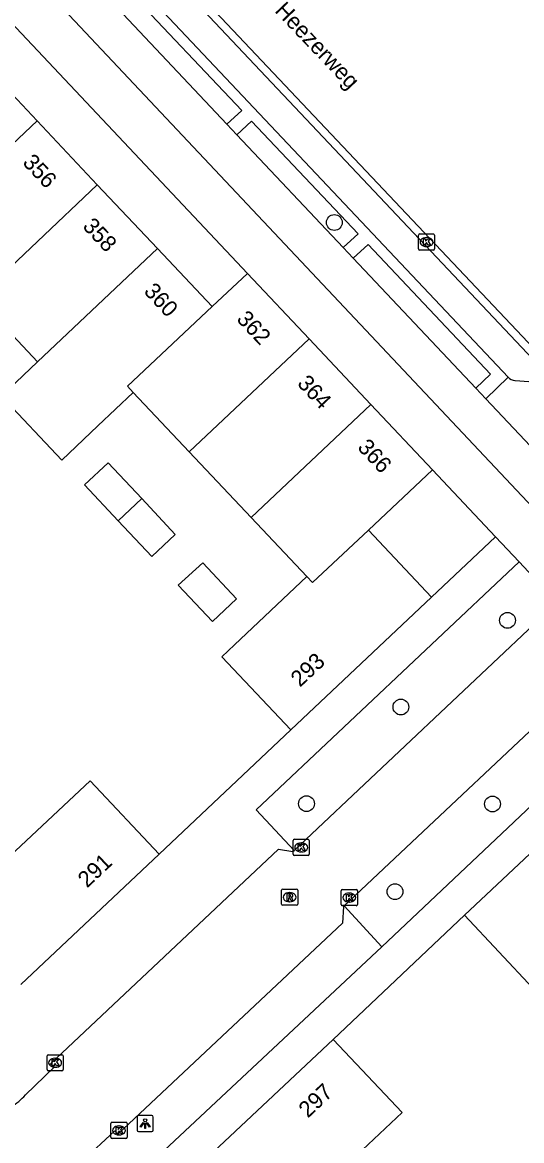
# Model space of a CAD drawing. Extents: x 162542 to 163144, y 380786 to 381511.
# Drawn here: x 162923.9 to 162954.9, y 381374.7 to 381444 of the extents above; entities that cross this region are included whole.
import ezdxf

# ---------------------------------------------------------------- set-up
doc = ezdxf.new("R2010")
doc.units = 0
for name, color, linetype in [('IMGEO_Berm_open', 7, 'Continuous'), ('IMGEO_Boom', 7, 'Continuous'), ('IMGEO_Fietspad_gesloten', 7, 'Continuous'), ('IMGEO_Kolk', 7, 'Continuous'), ('IMGEO_Lichtpunt', 7, 'Continuous'), ('IMGEO_Openbare_ruimte_label', 7, 'Continuous'), ('IMGEO_Pand', 7, 'Continuous'), ('IMGEO_Pand_nummerreeks', 7, 'Continuous'), ('IMGEO_Parkeervlak_open', 7, 'Continuous'), ('IMGEO_Rijbaan_lokaal_gesloten', 7, 'Continuous'), ('IMGEO_Rijbaan_lokaal_open', 7, 'Continuous'), ('IMGEO_Rioolput', 7, 'Continuous'), ('IMGEO_Voetpad_open', 7, 'Continuous')]:
    doc.layers.add(name, color=color, linetype=linetype)

msp = doc.modelspace()

# ---------------------------------------------------------------- linework, layer by layer
at = {"layer": 'IMGEO_Berm_open'}
for points in [[(162929.498, 381445.191), (162930.402, 381446.048), (162937.517, 381438.501), (162936.606, 381437.658)], [(162937.221, 381437.006), (162938.132, 381437.854), (162944.734, 381430.873), (162943.811, 381430.021)], [(162944.429, 381429.366), (162945.36, 381430.22), (162952.926, 381422.197), (162952.016, 381421.325)], [(162952.639, 381420.664), (162954.029, 381422.008)]]:
    msp.add_lwpolyline(points, dxfattribs=at)
at = {"layer": 'IMGEO_Boom'}
for centre in [(162943.259, 381431.575), (162953.989, 381406.946), (162947.384, 381401.582), (162941.536, 381395.599), (162953.059, 381395.582), (162947.017, 381390.154)]:
    msp.add_circle(centre, 0.489, dxfattribs=at)
at = {"layer": 'IMGEO_Fietspad_gesloten'}
for points in [[(162957.886, 381411.451), (162910.11, 381462.135), (162880.899, 381493.236), (162880.222, 381493.944)], [(162936.606, 381437.658), (162929.498, 381445.191)], [(162936.606, 381437.658), (162937.221, 381437.006)], [(162943.811, 381430.021), (162937.221, 381437.006)], [(162943.811, 381430.021), (162944.429, 381429.366)], [(162952.016, 381421.325), (162944.429, 381429.366)], [(162952.016, 381421.325), (162952.639, 381420.664)], [(162952.639, 381420.664), (162956.091, 381417.005)]]:
    msp.add_lwpolyline(points, dxfattribs=at)
at = {"layer": 'IMGEO_Kolk'}
for p, q in [((162948.471, 381429.94), (162948.471, 381430.792)), ((162948.546, 381430.866), (162949.398, 381430.866)), ((162948.959, 381430.646), (162948.984, 381430.646)), ((162949.472, 381430.792), (162949.472, 381429.94)), ((162949.398, 381429.866), (162948.546, 381429.866)), ((162948.982, 381430.086), (162948.957, 381430.086)), ((162940.706, 381392.468), (162940.706, 381393.32)), ((162940.781, 381393.394), (162941.633, 381393.394)), ((162941.194, 381393.174), (162941.219, 381393.174)), ((162941.707, 381393.32), (162941.707, 381392.468)), ((162941.217, 381392.614), (162941.192, 381392.614)), ((162941.633, 381392.394), (162940.781, 381392.394)), ((162943.686, 381389.362), (162943.686, 381390.214)), ((162943.761, 381390.288), (162944.613, 381390.288)), ((162944.174, 381390.068), (162944.199, 381390.068)), ((162944.687, 381390.214), (162944.687, 381389.362)), ((162944.613, 381389.288), (162943.761, 381389.288)), ((162944.197, 381389.508), (162944.172, 381389.508)), ((162925.457, 381379.137), (162925.457, 381379.989)), ((162925.532, 381380.063), (162926.384, 381380.063)), ((162926.458, 381379.989), (162926.458, 381379.137)), ((162925.968, 381379.283), (162925.943, 381379.283)), ((162925.945, 381379.843), (162925.97, 381379.843)), ((162926.384, 381379.063), (162925.532, 381379.063)), ((162929.414, 381374.95), (162929.414, 381375.802)), ((162929.489, 381375.876), (162930.341, 381375.876)), ((162930.415, 381375.802), (162930.415, 381374.95)), ((162929.902, 381375.656), (162929.927, 381375.656)), ((162930.341, 381374.876), (162929.489, 381374.876)), ((162929.925, 381375.096), (162929.9, 381375.096))]:
    msp.add_line(p, q, dxfattribs=at)
for points in [[(162948.471, 381429.94), (162948.471, 381430.792)], [(162948.546, 381430.866), (162949.398, 381430.866)], [(162948.792, 381430.566), (162948.915, 381430.566), (162948.915, 381430.415), (162949.045, 381430.566), (162949.209, 381430.566), (162949.063, 381430.415), (162949.216, 381430.166), (162949.064, 381430.166), (162948.979, 381430.33), (162948.915, 381430.263), (162948.915, 381430.166), (162948.792, 381430.166), (162948.792, 381430.566)], [(162949.472, 381430.792), (162949.472, 381429.94)], [(162949.398, 381429.866), (162948.546, 381429.866)], [(162940.706, 381392.468), (162940.706, 381393.32)], [(162940.781, 381393.394), (162941.633, 381393.394)], [(162941.707, 381393.32), (162941.707, 381392.468)], [(162941.027, 381393.094), (162941.15, 381393.094), (162941.15, 381392.943), (162941.28, 381393.094), (162941.444, 381393.094), (162941.298, 381392.943), (162941.451, 381392.694), (162941.299, 381392.694), (162941.214, 381392.858), (162941.15, 381392.791), (162941.15, 381392.694), (162941.027, 381392.694), (162941.027, 381393.094)], [(162941.633, 381392.394), (162940.781, 381392.394)], [(162943.686, 381389.362), (162943.686, 381390.214)], [(162943.761, 381390.288), (162944.613, 381390.288)], [(162944.007, 381389.988), (162944.13, 381389.988), (162944.13, 381389.837), (162944.26, 381389.988), (162944.424, 381389.988), (162944.278, 381389.837), (162944.431, 381389.588), (162944.279, 381389.588), (162944.194, 381389.752), (162944.13, 381389.685), (162944.13, 381389.588), (162944.007, 381389.588), (162944.007, 381389.988)], [(162944.687, 381390.214), (162944.687, 381389.362)], [(162944.613, 381389.288), (162943.761, 381389.288)], [(162925.457, 381379.137), (162925.457, 381379.989)], [(162925.532, 381380.063), (162926.384, 381380.063)], [(162926.458, 381379.989), (162926.458, 381379.137)], [(162925.778, 381379.763), (162925.901, 381379.763), (162925.901, 381379.612), (162926.031, 381379.763), (162926.195, 381379.763), (162926.049, 381379.612), (162926.202, 381379.363), (162926.05, 381379.363), (162925.965, 381379.527), (162925.901, 381379.46), (162925.901, 381379.363), (162925.778, 381379.363), (162925.778, 381379.763)], [(162926.384, 381379.063), (162925.532, 381379.063)], [(162929.414, 381374.95), (162929.414, 381375.802)], [(162929.489, 381375.876), (162930.341, 381375.876)], [(162930.415, 381375.802), (162930.415, 381374.95)], [(162929.735, 381375.576), (162929.858, 381375.576), (162929.858, 381375.425), (162929.988, 381375.576), (162930.152, 381375.576), (162930.006, 381375.425), (162930.159, 381375.176), (162930.007, 381375.176), (162929.922, 381375.34), (162929.858, 381375.273), (162929.858, 381375.176), (162929.735, 381375.176), (162929.735, 381375.576)], [(162930.341, 381374.876), (162929.489, 381374.876)]]:
    msp.add_lwpolyline(points, dxfattribs=at)
for centre, start, end in [((162948.548, 381430.79), 91.55205, 178.44795), ((162948.548, 381430.79), 91.55205, 178.44795), ((162949.396, 381430.79), 1.55205, 88.44795), ((162949.396, 381430.79), 1.55205, 88.44795), ((162948.548, 381429.942), 181.55205, 268.44795), ((162948.548, 381429.942), 181.55205, 268.44795), ((162949.396, 381429.942), 271.55205, 358.44795), ((162949.396, 381429.942), 271.55205, 358.44795), ((162940.783, 381393.318), 91.55205, 178.44795), ((162940.783, 381393.318), 91.55205, 178.44795), ((162941.631, 381393.318), 1.55205, 88.44795), ((162941.631, 381393.318), 1.55205, 88.44795), ((162940.783, 381392.47), 181.55205, 268.44795), ((162940.783, 381392.47), 181.55205, 268.44795), ((162941.631, 381392.47), 271.55205, 358.44795), ((162941.631, 381392.47), 271.55205, 358.44795), ((162943.763, 381390.212), 91.55205, 178.44795), ((162943.763, 381390.212), 91.55205, 178.44795), ((162944.611, 381390.212), 1.55205, 88.44795), ((162944.611, 381390.212), 1.55205, 88.44795), ((162943.763, 381389.364), 181.55205, 268.44795), ((162943.763, 381389.364), 181.55205, 268.44795), ((162944.611, 381389.364), 271.55205, 358.44795), ((162944.611, 381389.364), 271.55205, 358.44795), ((162925.534, 381379.987), 91.55205, 178.44795), ((162925.534, 381379.987), 91.55205, 178.44795), ((162926.382, 381379.987), 1.55205, 88.44795), ((162926.382, 381379.987), 1.55205, 88.44795), ((162925.534, 381379.139), 181.55205, 268.44795), ((162925.534, 381379.139), 181.55205, 268.44795), ((162926.382, 381379.139), 271.55205, 358.44795), ((162926.382, 381379.139), 271.55205, 358.44795), ((162929.491, 381375.8), 91.55205, 178.44795), ((162929.491, 381375.8), 91.55205, 178.44795), ((162930.339, 381375.8), 1.55205, 88.44795), ((162930.339, 381375.8), 1.55205, 88.44795), ((162929.491, 381374.952), 181.55205, 268.44795), ((162929.491, 381374.952), 181.55205, 268.44795), ((162930.339, 381374.952), 271.55205, 358.44795), ((162930.339, 381374.952), 271.55205, 358.44795)]:
    msp.add_arc(centre, 0.0765, start, end, dxfattribs=at)
for centre, major_axis, ratio, start_param, end_param in [((162948.958, 381430.366), (-0.387, 0.002), 0.722429, 4.712389, 7.853982), ((162948.983, 381430.366), (-0.39, 0.002), 0.717154, 1.570796, 4.712389), ((162941.193, 381392.894), (-0.387, 0.002), 0.722429, 4.712389, 7.853982), ((162941.218, 381392.894), (-0.39, 0.002), 0.717154, 1.570796, 4.712389), ((162944.173, 381389.788), (-0.387, 0.002), 0.722429, 4.712389, 7.853982), ((162944.198, 381389.788), (-0.39, 0.002), 0.717154, 1.570796, 4.712389), ((162925.944, 381379.563), (-0.387, 0.002), 0.722429, 4.712389, 7.853982), ((162925.969, 381379.563), (-0.39, 0.002), 0.717154, 1.570796, 4.712389), ((162929.901, 381375.376), (-0.387, 0.002), 0.722429, 4.712389, 7.853982), ((162929.926, 381375.376), (-0.39, 0.002), 0.717154, 1.570796, 4.712389)]:
    msp.add_ellipse(centre, major_axis=major_axis, ratio=ratio, start_param=start_param, end_param=end_param, dxfattribs=at)
at = {"layer": 'IMGEO_Lichtpunt'}
for p, q in [((162931.039, 381376.203), (162931.039, 381375.396)), ((162931.039, 381376.203), (162931.039, 381375.396)), ((162931.941, 381376.298), (162931.133, 381376.298)), ((162931.941, 381376.298), (162931.133, 381376.298)), ((162932.035, 381375.396), (162932.035, 381376.203)), ((162932.035, 381375.396), (162932.035, 381376.203)), ((162931.133, 381375.302), (162931.941, 381375.302)), ((162931.133, 381375.302), (162931.941, 381375.302))]:
    msp.add_line(p, q, dxfattribs=at)
for points in [[(162931.413, 381375.867), (162931.452, 381375.839), (162931.264, 381375.577), (162931.226, 381375.604), (162931.413, 381375.867)], [(162931.515, 381375.819), (162931.562, 381375.819), (162931.562, 381375.497), (162931.515, 381375.497), (162931.515, 381375.819)], [(162931.625, 381375.839), (162931.663, 381375.866), (162931.85, 381375.604), (162931.811, 381375.576), (162931.625, 381375.839)]]:
    msp.add_lwpolyline(points, dxfattribs=at)
msp.add_circle((162931.538, 381376.001), 0.0994, dxfattribs=at)
for centre, start, end in [((162931.133, 381376.203), 90, 180), ((162931.133, 381376.203), 90, 180), ((162931.941, 381376.203), 0, 90), ((162931.941, 381376.203), 0, 90), ((162931.133, 381375.396), 180, 270), ((162931.133, 381375.396), 180, 270), ((162931.941, 381375.396), 270, 0), ((162931.941, 381375.396), 270, 360)]:
    msp.add_arc(centre, 0.0946, start, end, dxfattribs=at)
at = {"layer": 'IMGEO_Pand'}
for points in [[(162921.11, 381441.84), (162924.84, 381437.879)], [(162924.84, 381437.879), (162917.404, 381430.857)], [(162924.84, 381437.879), (162928.571, 381433.918)], [(162928.571, 381433.918), (162921.139, 381426.901)], [(162928.571, 381433.918), (162932.301, 381429.958)], [(162932.301, 381429.958), (162924.875, 381422.945)], [(162935.681, 381426.369), (162932.301, 381429.958)], [(162935.681, 381426.369), (162937.871, 381428.426)], [(162937.871, 381428.426), (162941.693, 381424.374)], [(162924.875, 381422.945), (162921.139, 381426.901)], [(162930.802, 381421.057), (162930.437, 381421.444), (162935.681, 381426.369)], [(162941.693, 381424.374), (162934.273, 381417.377)], [(162941.693, 381424.374), (162945.514, 381420.321)], [(162930.802, 381421.057), (162928.61, 381418.989), (162926.365, 381416.871), (162922.63, 381420.825), (162924.875, 381422.945)], [(162934.273, 381417.377), (162930.802, 381421.057)], [(162945.514, 381420.321), (162938.096, 381413.325)], [(162945.514, 381420.321), (162949.336, 381416.269)], [(162938.096, 381413.325), (162934.273, 381417.377)], [(162929.862, 381413.117), (162927.783, 381415.339), (162929.244, 381416.704), (162931.325, 381414.485)], [(162949.336, 381416.269), (162945.372, 381412.541)], [(162931.325, 381414.485), (162933.406, 381412.268), (162931.941, 381410.894), (162929.862, 381413.117)], [(162931.325, 381414.485), (162929.862, 381413.117)], [(162941.551, 381409.661), (162938.096, 381413.325)], [(162941.551, 381409.661), (162941.908, 381409.283), (162945.372, 381412.541)], [(162945.372, 381412.541), (162949.283, 381408.388)], [(162935.112, 381410.512), (162937.189, 381408.284), (162935.71, 381406.885), (162933.587, 381409.129), (162935.112, 381410.512)], [(162940.558, 381400.17), (162936.289, 381404.694), (162937.076, 381405.437), (162941.551, 381409.661)], [(162949.283, 381408.388), (162940.558, 381400.17)], [(162922.852, 381392.054), (162928.121, 381397.021), (162932.398, 381392.485)], [(162951.325, 381388.701), (162960.071, 381396.914)], [(162932.398, 381392.485), (162923.826, 381384.403)], [(162960.843, 381389.113), (162955.58, 381384.17), (162951.325, 381388.701)], [(162934.434, 381372.794), (162943.192, 381381.006)], [(162943.192, 381381.006), (162947.455, 381376.477), (162942.191, 381371.522)]]:
    msp.add_lwpolyline(points, dxfattribs=at)
at = {"layer": 'IMGEO_Parkeervlak_open'}
for points in [[(162954.029, 381422.008), (162913.381, 381465.007), (162893.467, 381486.09)], [(162954.453, 381421.792), (162956.991, 381421.602)]]:
    msp.add_lwpolyline(points, dxfattribs=at)
msp.add_arc((162954.479, 381422.368), 0.577, 218.63687, 267.37146, dxfattribs=at)
at = {"layer": 'IMGEO_Rijbaan_lokaal_gesloten'}
msp.add_lwpolyline([(162894.784, 381488.107), (162915.056, 381466.638), (162958.147, 381421.118)], dxfattribs=at)
at = {"layer": 'IMGEO_Rijbaan_lokaal_open'}
for points in [[(162956.991, 381421.602), (162914.733, 381466.307), (162894.385, 381487.83)], [(162940.774, 381392.711), (162957.068, 381408.051)], [(162960.24, 381404.678), (162943.864, 381389.281)], [(162924.124, 381377.568), (162925.9, 381379.284), (162925.674, 381379.501), (162939.806, 381392.787), (162940.694, 381392.636), (162940.774, 381392.711)], [(162943.864, 381389.281), (162943.819, 381389.239), (162943.758, 381388.214), (162929.846, 381375.141), (162929.657, 381375.344), (162927.647, 381373.483)]]:
    msp.add_lwpolyline(points, dxfattribs=at)
msp.add_arc((162920.443, 381381.059), 5.073, 303.44128, 316.51287, dxfattribs=at)
at = {"layer": 'IMGEO_Rioolput'}
for p, q in [((162939.988, 381389.387), (162939.988, 381390.239)), ((162940.063, 381390.313), (162940.915, 381390.313)), ((162940.476, 381390.093), (162940.501, 381390.093)), ((162940.989, 381390.239), (162940.989, 381389.387)), ((162940.915, 381389.313), (162940.063, 381389.313)), ((162940.499, 381389.533), (162940.474, 381389.533))]:
    msp.add_line(p, q, dxfattribs=at)
for points in [[(162939.988, 381389.387), (162939.988, 381390.239)], [(162940.063, 381390.313), (162940.915, 381390.313)], [(162940.577, 381390.011), (162940.325, 381390.013), (162940.325, 381389.613)], [(162940.325, 381389.613), (162940.449, 381389.613), (162940.449, 381389.775), (162940.46, 381389.775)], [(162940.503, 381389.932), (162940.449, 381389.932), (162940.449, 381389.851)], [(162940.449, 381389.851), (162940.501, 381389.851)], [(162940.507, 381389.746), (162940.578, 381389.613), (162940.718, 381389.613), (162940.653, 381389.739)], [(162940.989, 381390.239), (162940.989, 381389.387)], [(162940.915, 381389.313), (162940.063, 381389.313)]]:
    msp.add_lwpolyline(points, dxfattribs=at)
for centre, radius, start, end in [((162940.065, 381390.237), 0.0765, 91.55205, 178.44795), ((162940.065, 381390.237), 0.0765, 91.55205, 178.44795), ((162940.459, 381389.722), 0.0533, 26.02933, 88.69889), ((162940.485, 381390.04), 0.19, 274.7715, 282.96867), ((162940.509, 381389.836), 0.0964, 77.00612, 93.18647), ((162940.523, 381389.893), 0.0378, 276.66336, 79.67722), ((162940.576, 381389.901), 0.109, 350.36119, 89.41601), ((162940.574, 381389.901), 0.112, 277.58423, 350.98172), ((162940.558, 381389.686), 0.108, 29.51342, 73.79051), ((162940.913, 381390.237), 0.0765, 1.55205, 88.44795), ((162940.913, 381390.237), 0.0765, 1.55205, 88.44795), ((162940.065, 381389.389), 0.0765, 181.55205, 268.44795), ((162940.065, 381389.389), 0.0765, 181.55205, 268.44795), ((162940.913, 381389.389), 0.0765, 271.55205, 358.44795), ((162940.913, 381389.389), 0.0765, 271.55205, 358.44795)]:
    msp.add_arc(centre, radius, start, end, dxfattribs=at)
for centre, major_axis, ratio, start_param, end_param in [((162940.475, 381389.813), (-0.387, 0.002), 0.722429, 4.712389, 7.853982), ((162940.5, 381389.813), (-0.39, 0.002), 0.717154, 1.570796, 4.712389)]:
    msp.add_ellipse(centre, major_axis=major_axis, ratio=ratio, start_param=start_param, end_param=end_param, dxfattribs=at)
at = {"layer": 'IMGEO_Voetpad_open'}
for points in [[(162901.207, 381467.342), (162937.871, 381428.426)], [(162949.336, 381416.269), (162953.238, 381412.114)], [(162953.238, 381412.114), (162949.283, 381408.388)], [(162953.238, 381412.114), (162954.701, 381410.568)], [(162940.774, 381392.711), (162938.408, 381395.228), (162954.701, 381410.568)], [(162954.701, 381410.568), (162957.068, 381408.051)], [(162962.582, 381402.201), (162946.196, 381386.74)], [(162932.398, 381392.485), (162940.558, 381400.17)], [(162946.196, 381386.74), (162943.864, 381389.281)], [(162943.192, 381381.006), (162951.325, 381388.701)], [(162946.196, 381386.74), (162928.217, 381369.913), (162927.921, 381368.691), (162929.938, 381366.393)]]:
    msp.add_lwpolyline(points, dxfattribs=at)

# ---------------------------------------------------------------- texts
at = {"layer": 'IMGEO_Openbare_ruimte_label'}
msp.add_text('Heezerweg', height=1, rotation=313.62257, dxfattribs=at).set_placement((162939.522, 381444.646))
at = {"layer": 'IMGEO_Pand_nummerreeks'}
for s, rotation, p in [('356', 313.09195, (162923.894, 381435.244)), ('358', 313.08622, (162927.613, 381431.295)), ('360', 313.08622, (162931.406, 381427.269)), ('362', 313.12632, (162937.152, 381425.552)), ('364', 313.11486, (162940.91, 381421.567)), ('366', 313.12632, (162944.642, 381417.609)), ('293', 43.08643, (162941.129, 381402.774)), ('291', 43.11507, (162927.939, 381390.35)), ('297', 43.15518, (162941.621, 381376.106))]:
    msp.add_text(s, height=1, rotation=rotation, dxfattribs=at).set_placement(p)

doc.saveas('drawing.dxf')
